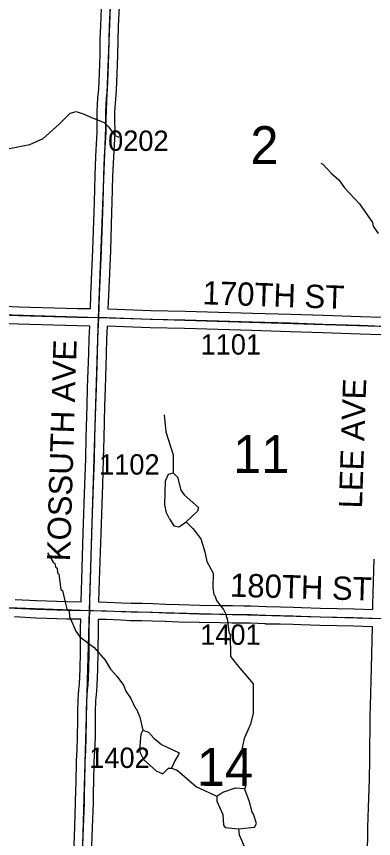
# Model space of a CAD drawing. Extents: x -157.2 to -99.3, y 12.2 to 46.2.
# Drawn here: x -125.008 to -123.779, y 31.604 to 34.429 of the extents above; entities that cross this region are included whole.
import ezdxf

# ---------------------------------------------------------------- set-up
doc = ezdxf.new("R2010")
doc.units = 0
for name, color, linetype in [('tdCoHydroRiver', 7, 'Continuous'), ('tdCoSecRdNmbr', 7, 'Continuous'), ('tdCoSecRdTxt', 7, 'Continuous'), ('tdCoSecRteBand', 7, 'Continuous'), ('tdCoSecRteCL', 7, 'Continuous'), ('tdCoSectLine', 7, 'Continuous'), ('tdCoSectNmbr', 7, 'Continuous'), ('tdCoSurfGravel', 7, 'Continuous')]:
    doc.layers.add(name, color=color, linetype=linetype)

msp = doc.modelspace()

# ---------------------------------------------------------------- linework, layer by layer
at = {"layer": 'tdCoHydroRiver'}
for points in [[(-125.0923, 33.9643), (-124.9622, 33.989), (-124.9158, 34.0097), (-124.8608, 34.0586), (-124.8234, 34.097), (-124.8027, 34.1027), (-124.7746, 34.094), (-124.7496, 34.0822), (-124.706, 34.0652), (-124.6906, 34.049), (-124.6709, 34.0216), (-124.6553, 34.0148)], [(-123.9605, 33.9253), (-123.9543, 33.922), (-123.9237, 33.8895), (-123.899, 33.8683), (-123.8793, 33.8409), (-123.8273, 33.7858), (-123.7834, 33.7214), (-123.7806, 33.7087), (-123.764, 33.6829)], [(-124.4999, 33.0604), (-124.4937, 33.0019), (-124.4692, 32.9223), (-124.4693, 32.8607)], [(-124.4818, 32.7033), (-124.4922, 32.7241), (-124.4978, 32.7511), (-124.4954, 32.8331), (-124.4853, 32.8564), (-124.4693, 32.8607)], [(-124.4693, 32.8607), (-124.454, 32.8461), (-124.4427, 32.8016), (-124.4305, 32.7854), (-124.3813, 32.7414), (-124.3848, 32.7289), (-124.4237, 32.6921)], [(-124.4818, 32.7033), (-124.4667, 32.6792), (-124.4495, 32.6755), (-124.4334, 32.6861), (-124.4237, 32.6921)], [(-124.4237, 32.6921), (-124.4007, 32.6694), (-124.3733, 32.6339), (-124.3604, 32.5893), (-124.3535, 32.556), (-124.331, 32.5159), (-124.3324, 32.4654), (-124.3284, 32.4432), (-124.3253, 32.44), (-124.3195, 32.4225), (-124.2951, 32.3918), (-124.2862, 32.3726), (-124.2864, 32.3663), (-124.2834, 32.3599), (-124.2769, 32.3139), (-124.2724, 32.3059), (-124.2714, 32.2301), (-124.2455, 32.1963), (-124.1936, 32.1364), (-124.1934, 32.0354), (-124.2024, 31.9978), (-124.2243, 31.9479), (-124.2315, 31.9166), (-124.2196, 31.7821), (-124.223, 31.7759)], [(-124.9017, 32.586), (-124.8822, 32.5539), (-124.876, 32.549), (-124.8732, 32.5379), (-124.8686, 32.533), (-124.8674, 32.5172), (-124.8628, 32.5123), (-124.8549, 32.46), (-124.8502, 32.4567), (-124.8404, 32.417), (-124.8389, 32.4122), (-124.8347, 32.3932), (-124.8271, 32.3851), (-124.826, 32.3677), (-124.8038, 32.3165), (-124.7902, 32.2972), (-124.7407, 32.2611), (-124.7025, 32.2174), (-124.6845, 32.1869), (-124.6631, 32.1626), (-124.6403, 32.1319), (-124.6314, 32.1112), (-124.6148, 32.0854), (-124.6, 32.0534), (-124.5954, 32.0486), (-124.5835, 32.0214), (-124.5738, 31.9769)], [(-124.5738, 31.9769), (-124.5805, 31.9629), (-124.5851, 31.911), (-124.5824, 31.8983), (-124.5704, 31.8759)], [(-124.5738, 31.9769), (-124.5535, 31.97), (-124.5351, 31.949), (-124.5089, 31.9277), (-124.4482, 31.8992), (-124.45, 31.8929), (-124.4632, 31.8712), (-124.475, 31.8463)], [(-124.5704, 31.8759), (-124.5273, 31.8367), (-124.504, 31.8266), (-124.4844, 31.8465), (-124.475, 31.8463)], [(-124.475, 31.8463), (-124.4547, 31.8394), (-124.3885, 31.7822), (-124.3184, 31.7502)], [(-124.3184, 31.7502), (-124.2975, 31.7638), (-124.2545, 31.7784), (-124.223, 31.7759)], [(-124.2443, 31.6376), (-124.1889, 31.6439), (-124.1822, 31.6563), (-124.1924, 31.6882), (-124.1969, 31.6946), (-124.2068, 31.7344), (-124.223, 31.7759)], [(-124.3184, 31.7502), (-124.3189, 31.7329), (-124.2981, 31.6865), (-124.296, 31.6502), (-124.2899, 31.6421), (-124.2443, 31.6376)], [(-124.2443, 31.6376), (-124.2418, 31.617), (-124.2314, 31.5947), (-124.227, 31.5819), (-124.129, 31.4244), (-124.0116, 31.2806), (-123.9953, 31.2454), (-123.9818, 31.1661), (-123.9743, 31.1517), (-123.9686, 31.131), (-123.9459, 31.0972), (-123.8799, 31.0338), (-123.8891, 30.9883)]]:
    msp.add_lwpolyline(points, dxfattribs=at)
at = {"layer": 'tdCoSecRteBand'}
for points in [[(-124.7537, 33.4254), (-124.7537, 33.4262), (-124.7519, 33.4724), (-124.7519, 33.4725), (-124.7519, 33.4725), (-124.745, 33.6268), (-124.7405, 33.7582), (-124.74, 33.7905), (-124.74, 33.7907), (-124.74, 33.7909), (-124.7376, 33.8824), (-124.7376, 33.8826), (-124.7376, 33.8829), (-124.7346, 33.9485), (-124.7346, 33.9487), (-124.7346, 33.9488), (-124.7299, 34.0317), (-124.7304, 34.0765), (-124.7304, 34.0769), (-124.7304, 34.0772), (-124.7302, 34.1028), (-124.7302, 34.1035), (-124.7301, 34.1042), (-124.7277, 34.1493), (-124.7277, 34.1497), (-124.7276, 34.1501), (-124.7252, 34.1794), (-124.7228, 34.2344), (-124.7206, 34.2986), (-124.7196, 34.3482), (-124.7196, 34.3485), (-124.7196, 34.3487), (-124.7178, 34.398), (-124.7178, 34.3981), (-124.7178, 34.3983), (-124.7139, 34.4885)], [(-124.6539, 34.4859), (-124.6579, 34.3958), (-124.6596, 34.3468), (-124.6606, 34.2972), (-124.6606, 34.297), (-124.6606, 34.2968), (-124.6628, 34.2322), (-124.6628, 34.232), (-124.6628, 34.2319), (-124.6653, 34.1762), (-124.6653, 34.1756), (-124.6654, 34.175), (-124.6678, 34.1456), (-124.6702, 34.1016), (-124.6704, 34.0769), (-124.6699, 34.0313), (-124.6699, 34.0303), (-124.67, 34.0293), (-124.6747, 33.9456), (-124.6776, 33.8805), (-124.6801, 33.7894), (-124.6805, 33.7571), (-124.6806, 33.7568), (-124.6806, 33.7565), (-124.685, 33.6246), (-124.685, 33.6244), (-124.685, 33.6242), (-124.6919, 33.4699), (-124.6937, 33.4245), (-124.5461, 33.4194), (-124.4281, 33.4167), (-124.428, 33.4167), (-124.4279, 33.4167), (-124.3125, 33.413), (-124.1961, 33.4096), (-124.0645, 33.4059), (-124.0644, 33.4059), (-124.0644, 33.4059), (-123.9522, 33.4024), (-123.9521, 33.4024), (-123.9521, 33.4024), (-123.8238, 33.398), (-123.8238, 33.398), (-123.8238, 33.398), (-123.7522, 33.3954)], [(-125.1231, 33.4367), (-124.9999, 33.432), (-124.8384, 33.4268), (-124.7985, 33.4261), (-124.7545, 33.4255), (-124.7537, 33.4254)], [(-124.7855, 32.4183), (-124.7855, 32.4186), (-124.7854, 32.4208), (-124.7854, 32.4209), (-124.7854, 32.4211), (-124.7832, 32.4941), (-124.7832, 32.4941), (-124.7832, 32.4941), (-124.7783, 32.6541), (-124.7783, 32.6542), (-124.7783, 32.6542), (-124.7726, 32.8214), (-124.7699, 32.9086), (-124.7679, 32.983), (-124.7679, 32.983), (-124.7679, 32.983), (-124.7649, 33.0915), (-124.7649, 33.0915), (-124.7649, 33.0915), (-124.7632, 33.1539), (-124.7632, 33.154), (-124.7632, 33.1541), (-124.7593, 33.2709), (-124.7578, 33.3233), (-124.7578, 33.3235), (-124.7578, 33.3237), (-124.7561, 33.3655), (-124.7994, 33.3661), (-124.7995, 33.3661), (-124.7995, 33.3661), (-124.8397, 33.3668), (-124.8399, 33.3668), (-124.8401, 33.3669), (-125.0019, 33.372), (-125.002, 33.372), (-125.0021, 33.372), (-125.1253, 33.3767)], [(-123.7542, 33.3355), (-123.8259, 33.338), (-123.9541, 33.3424), (-124.0662, 33.3459), (-124.1979, 33.3496), (-124.1979, 33.3496), (-124.1979, 33.3496), (-124.3143, 33.353), (-124.3143, 33.353), (-124.3144, 33.353), (-124.4296, 33.3567), (-124.5476, 33.3594), (-124.5478, 33.3595), (-124.548, 33.3595), (-124.6961, 33.3646), (-124.6978, 33.3215), (-124.6993, 33.2691), (-124.6993, 33.269), (-124.6993, 33.269), (-124.7032, 33.1522), (-124.705, 33.0899), (-124.7079, 32.9814), (-124.7099, 32.9069), (-124.7099, 32.9068), (-124.7099, 32.9068), (-124.7126, 32.8195), (-124.7126, 32.8194), (-124.7126, 32.8194), (-124.7183, 32.6522), (-124.7232, 32.4922), (-124.7254, 32.4194), (-124.7255, 32.4175), (-124.6976, 32.4169), (-124.6972, 32.4168), (-124.6967, 32.4168), (-124.646, 32.4142), (-124.6132, 32.413), (-124.5996, 32.4127), (-124.5769, 32.413), (-124.5762, 32.413), (-124.5755, 32.4129), (-124.5389, 32.4116), (-124.5387, 32.4116), (-124.5386, 32.4116), (-124.4936, 32.4096), (-124.4476, 32.4083), (-124.3775, 32.4065), (-124.3078, 32.4052), (-124.2651, 32.4046), (-124.2259, 32.4044), (-124.2257, 32.4044), (-124.2254, 32.4044), (-124.2025, 32.4039), (-124.2022, 32.4038), (-124.2019, 32.4038), (-124.1493, 32.4015), (-124.0995, 32.4007), (-124.0994, 32.4007), (-124.0993, 32.4007), (-124.0556, 32.3997), (-124.0554, 32.3997), (-124.0552, 32.3997), (-124.0274, 32.3986), (-123.9624, 32.3963), (-123.8467, 32.394), (-123.8464, 32.394), (-123.8462, 32.394), (-123.7819, 32.3917)], [(-123.7819, 32.3917), (-123.7815, 32.409), (-123.7815, 32.409), (-123.7815, 32.4091), (-123.7773, 32.564)], [(-125.0122, 32.4257), (-124.9386, 32.422), (-124.8331, 32.4187), (-124.7855, 32.4183)], [(-124.8135, 31.4872), (-124.8071, 31.644), (-124.8044, 31.7281), (-124.8039, 31.7705), (-124.8039, 31.7707), (-124.8039, 31.771), (-124.8032, 31.7956), (-124.8014, 31.8702), (-124.8014, 31.8705), (-124.8014, 31.8708), (-124.7997, 31.9091), (-124.7977, 31.9525), (-124.7968, 32.0108), (-124.7973, 32.0404), (-124.7973, 32.0412), (-124.7972, 32.042), (-124.7958, 32.0805), (-124.7957, 32.0811), (-124.7957, 32.0817), (-124.793, 32.1162), (-124.7915, 32.1348), (-124.7889, 32.1879), (-124.7879, 32.2444), (-124.7874, 32.3281), (-124.7874, 32.3283), (-124.7874, 32.3286), (-124.7868, 32.3583), (-124.834, 32.3587), (-124.8343, 32.3587), (-124.8347, 32.3587), (-124.9408, 32.3621), (-124.941, 32.3621), (-124.9413, 32.3621), (-125.0151, 32.3657)], [(-123.8003, 31.541), (-123.799, 31.6417), (-123.799, 31.6421), (-123.799, 31.6426), (-123.7963, 31.7105), (-123.7934, 31.8078), (-123.7924, 31.8761), (-123.7904, 32.025), (-123.7904, 32.0251), (-123.7904, 32.0253), (-123.7897, 32.0588), (-123.7897, 32.0589), (-123.7897, 32.0589), (-123.7862, 32.1898), (-123.7852, 32.239), (-123.7852, 32.239), (-123.7852, 32.239), (-123.7832, 32.3313), (-123.7832, 32.3317), (-123.8481, 32.334), (-123.9638, 32.3363), (-123.9641, 32.3363), (-123.9643, 32.3363), (-124.0296, 32.3387), (-124.0296, 32.3387), (-124.0296, 32.3387), (-124.0572, 32.3397), (-124.1006, 32.3407), (-124.1506, 32.3415), (-124.1511, 32.3415), (-124.1515, 32.3416), (-124.2042, 32.3439), (-124.2265, 32.3444), (-124.2656, 32.3446), (-124.2656, 32.3446), (-124.2657, 32.3446), (-124.3086, 32.3452), (-124.3087, 32.3452), (-124.3088, 32.3452), (-124.3788, 32.3465), (-124.3789, 32.3465), (-124.379, 32.3465), (-124.4492, 32.3483), (-124.4492, 32.3483), (-124.4492, 32.3483), (-124.4955, 32.3496), (-124.4958, 32.3496), (-124.4961, 32.3496), (-124.5412, 32.3517), (-124.577, 32.353), (-124.5994, 32.3527), (-124.5998, 32.3527), (-124.6003, 32.3527), (-124.6146, 32.353), (-124.6149, 32.353), (-124.6152, 32.353), (-124.6485, 32.3543), (-124.6487, 32.3543), (-124.6488, 32.3543), (-124.6994, 32.3569), (-124.7268, 32.3575), (-124.7274, 32.3275), (-124.7279, 32.2439), (-124.7279, 32.2437), (-124.7279, 32.2436), (-124.7289, 32.1864), (-124.7289, 32.1859), (-124.7289, 32.1854), (-124.7316, 32.1314), (-124.7316, 32.1309), (-124.7317, 32.1305), (-124.7332, 32.1115), (-124.7332, 32.1115), (-124.7332, 32.1115), (-124.7358, 32.0776), (-124.7373, 32.0406), (-124.7368, 32.0113), (-124.7368, 32.0108), (-124.7368, 32.0103), (-124.7378, 31.9511), (-124.7378, 31.9507), (-124.7378, 31.9503), (-124.7398, 31.9064), (-124.7398, 31.9064), (-124.7398, 31.9064), (-124.7415, 31.8685), (-124.7432, 31.7941), (-124.7432, 31.794), (-124.7432, 31.7939), (-124.7439, 31.7695), (-124.7444, 31.7271), (-124.7444, 31.7268), (-124.7444, 31.7265), (-124.7471, 31.6419), (-124.7471, 31.6418), (-124.7472, 31.6416), (-124.7535, 31.4852)]]:
    msp.add_lwpolyline(points, dxfattribs=at)
at = {"layer": 'tdCoSecRteCL'}
for points in [[(-124.7249, 33.395), (-124.7219, 33.4712), (-124.715, 33.6256), (-124.7105, 33.7575), (-124.71, 33.7901), (-124.7076, 33.8816), (-124.7046, 33.9472), (-124.6999, 34.031), (-124.7004, 34.0769), (-124.7002, 34.1025), (-124.6977, 34.1476), (-124.6953, 34.1775), (-124.6928, 34.2332), (-124.6906, 34.2978), (-124.6896, 34.3476), (-124.6879, 34.397), (-124.6839, 34.4872), (-124.6809, 34.5527)], [(-125.7249, 33.4258), (-125.6283, 33.422), (-125.3938, 33.4156), (-125.2878, 33.4124), (-125.2239, 33.4102), (-125.1243, 33.4067), (-125.001, 33.402), (-124.8392, 33.3968), (-124.799, 33.3961), (-124.7249, 33.395)], [(-124.7561, 32.388), (-124.7554, 32.4202), (-124.7532, 32.4932), (-124.7483, 32.6532), (-124.7426, 32.8204), (-124.7399, 32.9077), (-124.7379, 32.9822), (-124.735, 33.0907), (-124.7332, 33.1531), (-124.7293, 33.27), (-124.7278, 33.3225), (-124.7249, 33.395)], [(-124.7249, 33.395), (-124.6969, 33.3946), (-124.5469, 33.3894), (-124.4288, 33.3867), (-124.3134, 33.383), (-124.197, 33.3796), (-124.0653, 33.3759), (-123.9531, 33.3724), (-123.8249, 33.368), (-123.7232, 33.3644)], [(-125.7566, 32.4244), (-125.7271, 32.4227), (-125.6621, 32.4212), (-125.5558, 32.4168), (-125.4905, 32.4147), (-125.4336, 32.4144), (-125.3228, 32.4105), (-125.1962, 32.4032), (-125.1312, 32.4009), (-125.0137, 32.3957), (-124.9398, 32.3921), (-124.8337, 32.3887), (-124.7561, 32.388)], [(-124.7851, 31.3862), (-124.785, 31.396), (-124.7835, 31.486), (-124.7771, 31.6429), (-124.7744, 31.7274), (-124.7739, 31.7701), (-124.7732, 31.7948), (-124.7715, 31.8695), (-124.7697, 31.9077), (-124.7678, 31.9516), (-124.7668, 32.0108), (-124.7673, 32.0409), (-124.7658, 32.0794), (-124.7631, 32.1139), (-124.7616, 32.1329), (-124.7589, 32.1869), (-124.7579, 32.2441), (-124.7574, 32.3279), (-124.7561, 32.388)], [(-124.7561, 32.388), (-124.7438, 32.3879), (-124.6983, 32.3869), (-124.6473, 32.3843), (-124.614, 32.383), (-124.5997, 32.3827), (-124.5766, 32.383), (-124.5399, 32.3817), (-124.4947, 32.3796), (-124.4484, 32.3783), (-124.3782, 32.3765), (-124.3083, 32.3752), (-124.2654, 32.3746), (-124.2261, 32.3744), (-124.2032, 32.3739), (-124.1502, 32.3715), (-124.1, 32.3707), (-124.0563, 32.3697), (-124.0285, 32.3687), (-123.9632, 32.3663), (-123.8473, 32.364), (-123.7526, 32.3607)]]:
    msp.add_lwpolyline(points, dxfattribs=at)
at = {"layer": 'tdCoSectLine'}
for points in [[(-124.7253, 33.395), (-124.6813, 34.5527)], [(-125.7253, 33.4258), (-124.7253, 33.395)], [(-124.7565, 32.388), (-124.7253, 33.395)], [(-124.7253, 33.395), (-123.7236, 33.3644)], [(-125.7569, 32.4244), (-124.7565, 32.388)], [(-124.7855, 31.3805), (-124.7565, 32.388)], [(-124.7565, 32.388), (-123.753, 32.3607)]]:
    msp.add_lwpolyline(points, dxfattribs=at)
at = {"layer": 'tdCoSurfGravel'}
for points in [[(-124.7249, 33.395), (-124.7219, 33.4712), (-124.715, 33.6256), (-124.7105, 33.7575), (-124.71, 33.7901), (-124.7076, 33.8816), (-124.7046, 33.9472), (-124.6999, 34.031), (-124.7004, 34.0769), (-124.7002, 34.1025), (-124.6977, 34.1476), (-124.6953, 34.1775), (-124.6928, 34.2332), (-124.6906, 34.2978), (-124.6896, 34.3476), (-124.6879, 34.397), (-124.6839, 34.4872), (-124.6809, 34.5527)], [(-125.1243, 33.4067), (-125.001, 33.402), (-124.8392, 33.3968), (-124.799, 33.3961), (-124.7249, 33.395), (-124.6969, 33.3946), (-124.5469, 33.3894), (-124.4288, 33.3867), (-124.3134, 33.383), (-124.197, 33.3796), (-124.0653, 33.3759), (-123.9531, 33.3724), (-123.8249, 33.368), (-123.7232, 33.3644)], [(-124.7561, 32.388), (-124.7554, 32.4202), (-124.7532, 32.4932), (-124.7483, 32.6532), (-124.7426, 32.8204), (-124.7399, 32.9077), (-124.7379, 32.9822), (-124.735, 33.0907), (-124.7332, 33.1531), (-124.7293, 33.27), (-124.7278, 33.3225), (-124.7249, 33.395)], [(-125.0137, 32.3957), (-124.9398, 32.3921), (-124.8337, 32.3887), (-124.7561, 32.388), (-124.7438, 32.3879), (-124.6983, 32.3869), (-124.6473, 32.3843), (-124.614, 32.383), (-124.5997, 32.3827), (-124.5766, 32.383), (-124.5399, 32.3817), (-124.4947, 32.3796), (-124.4484, 32.3783), (-124.3782, 32.3765), (-124.3083, 32.3752), (-124.2654, 32.3746), (-124.2261, 32.3744), (-124.2032, 32.3739), (-124.1502, 32.3715), (-124.1, 32.3707), (-124.0563, 32.3697), (-124.0285, 32.3687), (-123.9632, 32.3663), (-123.8473, 32.364), (-123.7526, 32.3607)], [(-124.7851, 31.3862), (-124.785, 31.396), (-124.7835, 31.486), (-124.7771, 31.6429), (-124.7744, 31.7274), (-124.7739, 31.7701), (-124.7732, 31.7948), (-124.7715, 31.8695), (-124.7697, 31.9077), (-124.7678, 31.9516), (-124.7668, 32.0108), (-124.7673, 32.0409), (-124.7658, 32.0794), (-124.7631, 32.1139), (-124.7616, 32.1329), (-124.7589, 32.1869), (-124.7579, 32.2441), (-124.7574, 32.3279), (-124.7561, 32.388)]]:
    msp.add_lwpolyline(points, dxfattribs=at)

# ---------------------------------------------------------------- texts
at = {"layer": 'tdCoSecRdNmbr'}
for s, rotation, p in [('0202', 359.9044, (-124.6929, 33.9674)), ('1101', 359.9046, (-124.3747, 33.2675)), ('1102', 359.9044, (-124.7238, 32.8552)), ('1401', 359.9047, (-124.3761, 32.2703)), ('1402', 359.9044, (-124.7577, 31.8471))]:
    msp.add_text(s, height=0.07, rotation=rotation, dxfattribs=at).set_placement(p)
at = {"layer": 'tdCoSecRdTxt'}
for s, rotation, p in [('170TH ST', 358.0736, (-124.3687, 33.4403)), ('KOSSUTH AVE', 88.2555, (-124.8239, 32.5563)), ('LEE AVE', 88.0767, (-123.8191, 32.7378)), ('180TH ST', 358.3439, (-124.2741, 32.4357))]:
    msp.add_text(s, height=0.08, rotation=rotation, dxfattribs=at).set_placement(p)
at = {"layer": 'tdCoSectNmbr'}
for s, rotation, p in [('2', 359.9047, (-124.2032, 33.9222)), ('11', 359.9047, (-124.2624, 32.8607)), ('14', 359.9048, (-124.3874, 31.7855))]:
    msp.add_text(s, height=0.13, rotation=rotation, dxfattribs=at).set_placement(p)

doc.saveas('drawing.dxf')
